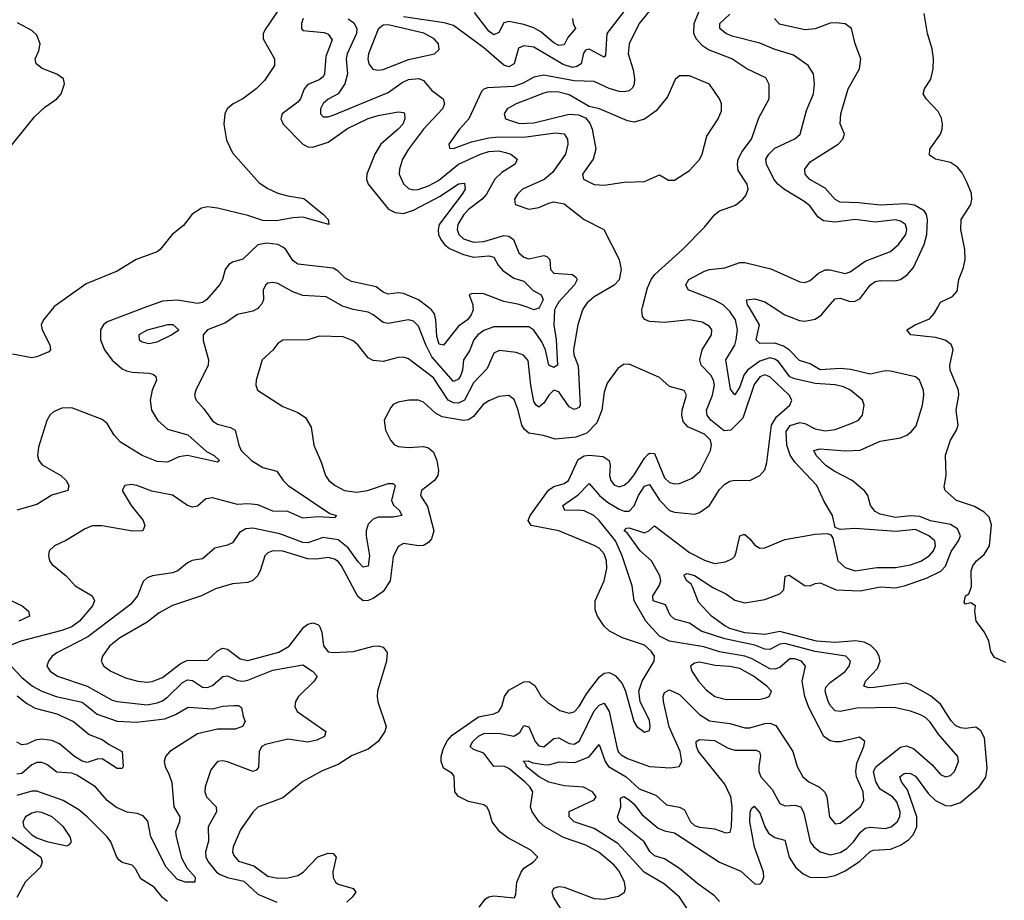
# Model space of a CAD drawing. Header units: inches. Extents: x 1552611 to 1694776, y 811966 to 917215.
# Tile 526 of 549: x 1663962 to 1667884, y 907638 to 911146. Entities that reach past the tile are written whole.
import ezdxf

# ---------------------------------------------------------------- set-up
doc = ezdxf.new("R2010")
doc.units = ezdxf.units.IN
doc.header["$MEASUREMENT"] = 0
doc.layers.add('B6960', color=7, linetype='Continuous')
doc.layers.add('B6961', color=7, linetype='Continuous')

msp = doc.modelspace()

# ---------------------------------------------------------------- linework, layer by layer
at = {"layer": 'B6960', "color": 5}
for points, elevation in [([(1664914.1, 910000), (1664910, 909995.6), (1664890, 909984.6), (1664830, 909970.8), (1664781.9, 909938.1), (1664710.5, 909910), (1664692.4, 909890), (1664692.1, 909867.9), (1664713.4, 909790), (1664712.2, 909770), (1664663.2, 909670), (1664658.3, 909650), (1664660.7, 909640.7), (1664664.2, 909630), (1664695.8, 909595.8), (1664730, 909547.2), (1664750, 909534.7), (1664801.1, 909521.1), (1664819.6, 909510), (1664834.3, 909450), (1664844.1, 909430), (1664885.1, 909390), (1664930, 909362.3), (1664986.6, 909346.6), (1665010.8, 909310), (1665030.9, 909290), (1665197.8, 909177.8), (1665223, 909170), (1665218.3, 909161.7), (1665150, 909165.1), (1665090, 909160.4), (1665030, 909186.1), (1664970, 909187.9), (1664910, 909213), (1664870, 909216.8), (1664830, 909214.3), (1664730, 909241.5), (1664703, 909237), (1664670, 909208.3), (1664650, 909203.5), (1664630, 909210.9), (1664570, 909252.1), (1664487.5, 909267.5), (1664428.7, 909290), (1664406.1, 909293.9), (1664381, 909290), (1664370.5, 909270), (1664406.4, 909210), (1664453.8, 909150), (1664460.3, 909130), (1664452.7, 909110), (1664411.6, 909108.4), (1664290, 909129.2), (1664251, 909129), (1664222, 909118), (1664147.8, 909072.2), (1664100.5, 909050), (1664079.5, 909030), (1664076, 909010), (1664081.1, 908990), (1664090, 908977.1), (1664146.4, 908930), (1664183.1, 908890), (1664250.1, 908850.1), (1664259.7, 908830), (1664251.8, 908810), (1664200.4, 908750), (1664170, 908727.3), (1664130, 908711.7), (1663966.3, 908670), (1663916.9, 908650)], 740), ([(1664097.1, 910000), (1664056.3, 909950), (1664047.7, 909930), (1664050.9, 909910), (1664082, 909850), (1664084, 909830), (1664077.3, 909822.7), (1664030, 909802.4), (1664010, 909799.1), (1663932.8, 909812.8)], 680), ([(1664464.7, 910000), (1664310, 909941.4), (1664295.5, 909930), (1664283.5, 909910), (1664283.1, 909870), (1664299.4, 909830), (1664330, 909788.8), (1664370, 909754.1), (1664386.7, 909746.7), (1664410, 909741.3), (1664477.6, 909737.6), (1664493.8, 909733.8), (1664504.4, 909724.4), (1664506.4, 909710), (1664489.5, 909670), (1664481.2, 909630), (1664487.1, 909590), (1664510.1, 909550), (1664550, 909513.8), (1664631.4, 909491.4), (1664706, 909426), (1664737, 909410), (1664757.8, 909390), (1664750, 909382.7), (1664630, 909409.3), (1664596.1, 909403.9), (1664550, 909382.9), (1664510, 909385), (1664450, 909409.4), (1664362.7, 909462.7), (1664337.7, 909490), (1664310, 909536.8), (1664290, 909552.7), (1664170, 909599.5), (1664130, 909598.4), (1664096.9, 909583.1), (1664081.7, 909570), (1664070, 909549.5), (1664036.7, 909443.3), (1664032.9, 909410), (1664037.8, 909390), (1664051.7, 909371.7), (1664125.3, 909330), (1664147.4, 909310), (1664158, 909290), (1664153, 909270), (1664090, 909251.4), (1664030, 909214.6), (1663950, 909192.3)], 720), ([(1666210.6, 910000), (1666204.3, 909990), (1666184.8, 909930), (1666167.2, 909830), (1666169.7, 909810), (1666186.5, 909766.5), (1666194.1, 909610), (1666190, 909600.3), (1666170, 909592.1), (1666150, 909603.6), (1666110, 909662.7), (1666090, 909669.9), (1666070, 909649.8), (1666050, 909617.5), (1666030, 909602.4), (1666019.3, 909610), (1666010, 909624.7), (1665997.8, 909690), (1665987.8, 909787.8), (1665969.3, 909809.3), (1665939.3, 909819.3), (1665872.9, 909827.2), (1665850, 909817.1), (1665823.7, 909756.3), (1665770, 909699.3), (1665733, 909630), (1665710, 909618.3), (1665690, 909618.7), (1665668, 909630), (1665610, 909719.2), (1665510, 909795), (1665490, 909800.7), (1665470, 909799.8), (1665410, 909784.1), (1665370, 909788.1), (1665350, 909798.5), (1665310, 909848.9), (1665290, 909866), (1665250, 909881.9), (1665155.5, 909884.5), (1665109.3, 909870.7), (1665010, 909868.3), (1664990, 909855.1), (1664970, 909829.6), (1664927.8, 909790), (1664903.6, 909710), (1664902.3, 909690), (1664908.7, 909670), (1665010, 909604.6), (1665070, 909580.3), (1665100.3, 909560.3), (1665122.4, 909522.4), (1665133.4, 909450), (1665163, 909383), (1665179.6, 909330), (1665193.1, 909310), (1665218, 909290), (1665255.5, 909270), (1665303.3, 909263.3), (1665347.6, 909270), (1665430, 909298.1), (1665450, 909297.7), (1665458, 909290), (1665442.4, 909230), (1665451.1, 909211.1), (1665474.7, 909190), (1665484.4, 909170), (1665450, 909163.4), (1665390, 909163.5), (1665370, 909155.9), (1665350, 909135.4), (1665342.1, 909110), (1665341.5, 909090), (1665355.5, 909010), (1665350, 908968.8), (1665330, 908965), (1665310, 908985.6), (1665270, 909041.3), (1665230, 909073.1), (1665170, 909083), (1665110, 909061.5), (1665090, 909063.3), (1664997.9, 909097.9), (1664890, 909119.5), (1664862.8, 909117.2), (1664836.9, 909103.1), (1664810, 909061.4), (1664790, 909051.9), (1664739.1, 909040.9), (1664690, 908997.3), (1664648.2, 908991.8), (1664630, 908982.4), (1664591.5, 908950), (1664570, 908941.7), (1664490.2, 908929.8), (1664470, 908922.6), (1664453.1, 908906.9), (1664430.9, 908850), (1664403.6, 908816.4), (1664232.8, 908687.2), (1664110, 908623), (1664091, 908610), (1664076, 908590), (1664070.2, 908570), (1664082.9, 908550), (1664112.3, 908530), (1664230, 908490.5), (1664330, 908435.3), (1664350, 908429.3), (1664470, 908415.8), (1664510, 908423.8), (1664530, 908432.8), (1664551.6, 908448.4), (1664610, 908505.5), (1664630, 908515.3), (1664650, 908513.2), (1664690, 908486.9), (1664710, 908485.6), (1664730, 908493.8), (1664770.9, 908529.1), (1664790, 908531.7), (1664830, 908512.9), (1664850, 908510.9), (1664870, 908514.6), (1664970, 908554.2), (1665090, 908576), (1665128, 908550), (1665146.5, 908530), (1665134.7, 908510), (1665072.4, 908450), (1665060.5, 908430), (1665058, 908410), (1665066.7, 908390), (1665180.9, 908310), (1665176, 908290), (1665145, 908275), (1665110, 908267.5), (1665030, 908279.7), (1664941.3, 908258.7), (1664926, 908250), (1664916.3, 908230), (1664912.8, 908167.2), (1664904.3, 908155.7), (1664890, 908150.8), (1664790, 908188.9), (1664770, 908193.1), (1664750, 908191.1), (1664722.8, 908157.2), (1664700.2, 908090), (1664699.7, 908070), (1664706, 908050), (1664743.8, 908010), (1664746.1, 907990), (1664712, 907930), (1664713.4, 907873.4), (1664702.1, 907830), (1664702.9, 907810), (1664713.3, 907790), (1664745.8, 907750), (1664760.3, 907740.3), (1664789, 907729), (1664854.4, 907714.4), (1664910, 907661.5), (1664986.7, 907630)], 760), ([(1666098.1, 910000), (1666092.7, 909990), (1666089, 909930), (1666098.8, 909870), (1666103.9, 909770), (1666090, 909760.6), (1666069.2, 909769.2), (1666056.6, 909830), (1666041.7, 909861.7), (1666010, 909908.7), (1665990, 909922.6), (1665850, 909921.8), (1665810, 909908.1), (1665787.2, 909890), (1665771.4, 909870), (1665754.1, 909825.9), (1665729, 909791), (1665725.7, 909750), (1665718.8, 909730), (1665710, 909713.2), (1665690, 909704.9), (1665603.1, 909803.1), (1665579.2, 909850), (1665550, 909924.5), (1665530, 909944.8), (1665510, 909949.8), (1665430, 909935.7), (1665410, 909938.8), (1665370, 909970.5), (1665350, 909980.2), (1665290, 909990.5), (1665261.1, 910000)], 740), ([(1665767.3, 910000), (1665767.5, 909990), (1665760.4, 909970), (1665746.2, 909950), (1665710, 909924.5), (1665650, 909848.9), (1665632.5, 909852.5), (1665622.9, 909882.9), (1665619.6, 909950), (1665613.6, 909973.6), (1665602.5, 909990), (1665589.4, 910000)], 720), ([(1666177.4, 907510), (1666088.7, 907650), (1666082.3, 907670), (1666090, 907685.3), (1666110, 907692.7), (1666130, 907689.5), (1666250, 907644.8), (1666290, 907641.5), (1666346.6, 907653.4), (1666370.9, 907670), (1666375.1, 907684.9), (1666371.1, 907710), (1666350, 907753), (1666330, 907777.2), (1666270, 907827.6), (1666217.5, 907857.5), (1666128.1, 907888.1), (1666054, 907930), (1666031, 907950), (1666002.8, 907990), (1665997.1, 908010), (1666005.6, 908070), (1665993.9, 908090), (1665973.3, 908110), (1665910, 908163), (1665890, 908172.4), (1665850, 908171), (1665810, 908223.5), (1665770, 908238.8), (1665756.5, 908250), (1665767.1, 908270), (1665790, 908291.3), (1665810, 908301.6), (1665870, 908303.9), (1665930, 908291.5), (1665953.6, 908306.4), (1665970, 908333.4), (1665990, 908328.1), (1666014.8, 908270), (1666030, 908252.5), (1666050, 908248.7), (1666090, 908282.5), (1666110, 908285), (1666150, 908262.2), (1666170, 908259.8), (1666190, 908271.5), (1666197.2, 908282.8), (1666250, 908392.2), (1666270, 908415.3), (1666290, 908422.5), (1666310, 908390.2), (1666342.2, 908242.2), (1666347.4, 908227.4), (1666357.1, 908217.1), (1666382.6, 908202.6), (1666470, 908170.6), (1666554.2, 908165.8), (1666589.3, 908170), (1666599.4, 908190), (1666592.9, 908230), (1666549.1, 908329.1), (1666525.7, 908430), (1666524.5, 908450), (1666530, 908465.7), (1666550, 908476.1), (1666590, 908457.6), (1666670, 908377.1), (1666710, 908353), (1666790, 908341.6), (1666850, 908324.7), (1666870, 908325.1), (1666930, 908342.2), (1666950, 908343.3), (1666973.4, 908333.4), (1667041.1, 908230), (1667058.7, 908170), (1667081.3, 908130), (1667105.4, 908110), (1667148.2, 908088.2), (1667168.8, 908068.8), (1667177.1, 908050), (1667187.5, 907970), (1667210, 907942.2), (1667230, 907944.3), (1667250, 907959.8), (1667311.4, 908010), (1667325, 908035), (1667321.8, 908070), (1667295.7, 908130), (1667292.4, 908150), (1667296.5, 908183.5), (1667324.2, 908250), (1667328, 908270), (1667307, 908287), (1667231.6, 908268.4), (1667210, 908268.3), (1667190, 908273.3), (1667165.2, 908290), (1667105.2, 908405.2), (1667089.9, 908449.9), (1667078.6, 908510), (1667091.4, 908570), (1667075.4, 908590), (1667050, 908599.7), (1667030, 908599), (1666990, 908565), (1666970, 908558.4), (1666950, 908559.9), (1666879.1, 908599.1), (1666850, 908610), (1666750, 908626.8), (1666687, 908647), (1666550.2, 908670.2), (1666510, 908689.5), (1666456.6, 908750), (1666409.3, 908830), (1666402.1, 908890), (1666362.1, 909010), (1666334.8, 909070), (1666270.3, 909150.3), (1666248.8, 909170), (1666210, 909189), (1666187.7, 909192.3), (1666133.2, 909190), (1666124.7, 909210), (1666186.8, 909253.2), (1666230, 909298), (1666271.6, 909250), (1666303.8, 909223.8), (1666350, 909195.5), (1666370, 909188.1), (1666390, 909188.3), (1666410, 909208.6), (1666426.2, 909250), (1666450, 909287.1), (1666470, 909293.7), (1666510, 909231.8), (1666550, 909190.8), (1666570, 909183.7), (1666650, 909175.5), (1666670, 909182), (1666710, 909210.3), (1666750, 909273.6), (1666770, 909295.9), (1666790, 909307.2), (1666810, 909311.3), (1666870, 909310.3), (1666909.8, 909330.2), (1666930, 909353), (1666938.6, 909381.4), (1666956.9, 909530), (1666975.9, 909564.1), (1667029.9, 909610), (1667037.9, 909630), (1667026.8, 909650), (1666950, 909723.4), (1666930, 909730.7), (1666910, 909723), (1666887.3, 909692.7), (1666841.7, 909558.3), (1666795.1, 909510), (1666768.3, 909508.3), (1666714.7, 909550), (1666699.9, 909570), (1666697.4, 909590), (1666721.8, 909650), (1666729.2, 909690), (1666725.8, 909710), (1666715.1, 909730), (1666677, 909770), (1666670.5, 909790), (1666680.2, 909830), (1666717.4, 909890), (1666718.4, 909910), (1666710, 909923.5), (1666680.3, 909940.3), (1666630, 909949.3), (1666530, 909939.3), (1666470, 909943.6), (1666451.4, 909951.4), (1666442.6, 909962.6), (1666439.6, 909990), (1666442.2, 910000)], 760), ([(1666629.8, 907590), (1666589.8, 907650), (1666530, 907702), (1666449.2, 907749.2), (1666344.2, 907864.2), (1666250, 907923.6), (1666170.7, 907950), (1666150.6, 907970), (1666150, 907991), (1666250, 908037.8), (1666258.2, 908050), (1666243.4, 908070), (1666207.9, 908087.9), (1666130, 908094.1), (1666070, 908108.2), (1666031.6, 908130), (1665979.8, 908170), (1665978.7, 908178.7), (1665967.8, 908192.2), (1665987.2, 908192.8), (1666005.2, 908185.2), (1666050, 908177.9), (1666070, 908177.5), (1666110.7, 908189.3), (1666173.6, 908186.4), (1666230.5, 908209.5), (1666270, 908257.8), (1666294, 908190), (1666307.7, 908170), (1666377.1, 908130), (1666430, 908081.2), (1666495.7, 908055.7), (1666537.8, 908017.8), (1666590, 908008.5), (1666610, 907998), (1666633.5, 907950), (1666650, 907935.3), (1666670, 907928.5), (1666730, 907921.7), (1666774.1, 907905.9), (1666791.4, 907908.6), (1666797.3, 907930), (1666800.1, 908010), (1666794.1, 908050), (1666770, 908100.7), (1666665.2, 908230), (1666657.3, 908250), (1666656.8, 908270), (1666670, 908277.5), (1666730, 908273.5), (1666784.2, 908244.2), (1666810, 908235.5), (1666896.1, 908236.1), (1666908.5, 908228.5), (1666912.4, 908212.4), (1666906, 908170), (1666906.6, 908150), (1666914.6, 908130), (1666959.1, 908079.1), (1666990, 908023.5), (1667010, 908014), (1667050, 908017.1), (1667073.8, 908010), (1667084.8, 907984.8), (1667110.1, 907870), (1667125.3, 907850), (1667150, 907830.1), (1667190, 907818.4), (1667230, 907828.5), (1667256, 907844), (1667283.4, 907870), (1667310.5, 907909.5), (1667330, 907924.4), (1667350, 907928.4), (1667410, 907923.1), (1667432.7, 907930), (1667456.5, 907950), (1667467.6, 907970), (1667468.9, 907990), (1667455.5, 908030), (1667438.8, 908050), (1667390, 908080.6), (1667372.6, 908110), (1667362.7, 908150), (1667373.1, 908170), (1667470, 908247.7), (1667492.9, 908253), (1667522.5, 908242.5), (1667596.6, 908176.6), (1667630, 908139.2), (1667650, 908129.4), (1667670, 908134.3), (1667685.7, 908150), (1667701.5, 908190), (1667699.2, 908210), (1667621.1, 908301.1), (1667590, 908346.5), (1667570, 908365.4), (1667550, 908376.4), (1667510, 908391.6), (1667445.3, 908405.3), (1667297.1, 908402.9), (1667230, 908389.9), (1667210, 908392.2), (1667191.6, 908411.6), (1667182, 908430), (1667170.4, 908470), (1667173.1, 908486.9), (1667190, 908505), (1667250, 908548.4), (1667266.4, 908570), (1667271.3, 908590), (1667252.4, 908610), (1667130, 908628.4), (1667010, 908660.4), (1666990, 908658.4), (1666950, 908636.6), (1666930, 908637.9), (1666890, 908654.5), (1666770, 908679), (1666676, 908710), (1666630, 908741.4), (1666570, 908757.6), (1666553.5, 908773.5), (1666534.6, 908814.6), (1666485.4, 908830), (1666483.9, 908850), (1666509.5, 908890), (1666515.4, 908910), (1666511.6, 908930), (1666478.4, 908990), (1666433, 909030), (1666381.1, 909101.1), (1666369.9, 909110), (1666379.6, 909120.4), (1666390, 909121.6), (1666450, 909101.5), (1666467.6, 909110), (1666490, 909129.2), (1666630, 909022.8), (1666690, 908992.1), (1666730, 908979.7), (1666773.5, 908986.5), (1666800.8, 908999.2), (1666810, 909008.4), (1666815.5, 909024.5), (1666829.8, 909090), (1666845.3, 909094.7), (1666850, 909095.2), (1666870, 909076.9), (1666890, 909052.2), (1666910, 909040.1), (1666930, 909041.3), (1667010, 909075), (1667130, 909096.5), (1667178.7, 909098.7), (1667193.4, 909093.4), (1667200.4, 909080.4), (1667220.7, 908990), (1667250, 908963.2), (1667290, 908949.6), (1667376.7, 908963.3), (1667450, 908963), (1667510, 908973.3), (1667551.7, 908988.3), (1667585, 909010), (1667601.7, 909030), (1667610.4, 909050), (1667607.1, 909070), (1667583.9, 909090), (1667530, 909115.3), (1667453.5, 909106.5), (1667290, 909118.9), (1667230, 909114.5), (1667210, 909122), (1667199.6, 909170), (1667166.2, 909226.1), (1667136.8, 909290), (1667050, 909383), (1667030.7, 909410.7), (1667017.3, 909450), (1667015.4, 909504.6), (1667030.6, 909529.4), (1667070, 909540.5), (1667090, 909536.6), (1667130, 909515.1), (1667170, 909508.4), (1667210, 909513.6), (1667280.9, 909539.1), (1667303.5, 909550), (1667319.7, 909570), (1667326.2, 909610), (1667319.1, 909630), (1667270.8, 909670), (1667243.2, 909683.2), (1667210, 909691.4), (1667130, 909696.6), (1667050, 909714.6), (1667030, 909723.3), (1666983.9, 909783.9), (1666970, 909793.9), (1666950, 909798.7), (1666910, 909785), (1666861, 909750), (1666845.8, 909730), (1666830, 909683.1), (1666810, 909650.9), (1666793.2, 909673.2), (1666774.4, 909790), (1666810, 909849.4), (1666816.1, 909870), (1666821.1, 909910), (1666813.8, 909950), (1666790, 909983.2), (1666773.3, 910000)], 740), ([(1666031.9, 910000), (1666030, 909996.3), (1666010, 909990.4), (1665983.6, 910000)], 720), ([(1666750, 907632.5), (1666730, 907655.6), (1666662.7, 907702.7), (1666590, 907764.4), (1666530, 907802.1), (1666490, 907815.2), (1666472.4, 907832.4), (1666449.4, 907870), (1666349.8, 907950), (1666342.7, 907970), (1666355.8, 908010), (1666355.3, 908044.7), (1666368.4, 908051.6), (1666390, 908038.4), (1666410, 908020.7), (1666440, 907980), (1666505, 907925), (1666530, 907914.7), (1666570, 907906.6), (1666749.5, 907790), (1666833.8, 907753.8), (1666890, 907702.5), (1666910, 907701.9), (1666918.4, 907710), (1666926, 907730), (1666924.3, 907750), (1666888.9, 907848.9), (1666869.6, 907950), (1666871.8, 907988.2), (1666877.1, 908002.9), (1666887.2, 908012.8), (1666910, 907986), (1666929.6, 907930), (1666944.4, 907904.4), (1666970, 907887.2), (1667010, 907877), (1667027.2, 907810), (1667051.8, 907770), (1667082.6, 907742.6), (1667109.6, 907729.6), (1667170, 907728.1), (1667210, 907737), (1667250, 907754.6), (1667307.4, 907792.6), (1667350, 907831.8), (1667362.3, 907837.7), (1667430, 907841.8), (1667470, 907856.7), (1667502, 907878), (1667521.5, 907898.5), (1667535.3, 907930), (1667536.1, 907970), (1667497.7, 908077.7), (1667474.7, 908110), (1667468.1, 908130), (1667480.4, 908139.6), (1667490, 908144.6), (1667510, 908142.2), (1667530, 908132), (1667581.9, 908061.9), (1667610, 908035.3), (1667650, 908015.5), (1667670, 908013.8), (1667710, 908026.5), (1667783.6, 908090), (1667810, 908127.9), (1667815.5, 908164.5), (1667804.8, 908284.8), (1667790, 908313), (1667770, 908327), (1667730, 908322), (1667710, 908324.4), (1667690, 908334.3), (1667672, 908352), (1667630, 908419), (1667590, 908452.7), (1667510, 908496.8), (1667490, 908502), (1667365.1, 908485.1), (1667344.4, 908484.4), (1667323.9, 908490), (1667331.4, 908510), (1667378.6, 908561.4), (1667389.4, 908590), (1667385.6, 908610), (1667374.8, 908630), (1667352.5, 908652.5), (1667325.2, 908665.2), (1667291.6, 908671.6), (1667210, 908664), (1667136.3, 908670), (1666990, 908708.5), (1666930, 908696.5), (1666850, 908703.5), (1666790, 908720.1), (1666770, 908730.3), (1666718.2, 908770), (1666665.3, 908825.3), (1666643.6, 908883.6), (1666636.3, 908896.3), (1666619.8, 908910), (1666609.2, 908930), (1666610, 908936), (1666620.5, 908939.5), (1666650, 908931.6), (1666723.1, 908883.1), (1666777, 908857), (1666810, 908832.8), (1666850, 908822.7), (1666930, 908836.3), (1666990, 908858.5), (1667006.2, 908873.8), (1667011.1, 908928.9), (1667027.3, 908932.7), (1667090, 908891.6), (1667110, 908890.2), (1667130, 908900.2), (1667150, 908902.1), (1667214.4, 908874.4), (1667309.9, 908870.1), (1667390, 908886.3), (1667450, 908882.8), (1667490, 908891.5), (1667577.3, 908922.7), (1667630.9, 908949.1), (1667650, 908969), (1667672.6, 909027.4), (1667701.5, 909070), (1667709, 909090), (1667697.6, 909117.6), (1667670, 909134.9), (1667590, 909149.1), (1667547, 909167), (1667510, 909169.1), (1667450, 909162.1), (1667390, 909176.2), (1667370, 909186.1), (1667350.4, 909210), (1667340.6, 909250), (1667327.9, 909267.9), (1667277.9, 909310), (1667206.8, 909346.8), (1667172.9, 909370), (1667133.9, 909410), (1667125.8, 909430), (1667150, 909436.2), (1667250, 909428), (1667310, 909431), (1667390, 909466.4), (1667470, 909480.1), (1667495.1, 909490), (1667514.9, 909505.1), (1667532.4, 909527.6), (1667557.5, 909610), (1667563.8, 909650), (1667562.1, 909670), (1667545.6, 909710), (1667530, 909722.3), (1667430, 909745.6), (1667410, 909746.6), (1667350, 909733.6), (1667272.5, 909752.5), (1667230, 909755.5), (1667150, 909750.8), (1667110, 909775.3), (1667067.9, 909787.9), (1667028.8, 909828.8), (1667004.8, 909844.8), (1666970, 909857.1), (1666910, 909855), (1666895.7, 909870), (1666908.8, 909930), (1666867, 910000)], 720), ([(1666963.7, 910000), (1667010, 909969.5), (1667067.6, 909947.6), (1667090, 909945.2), (1667130, 909952.3), (1667156.3, 909970), (1667181.6, 910000)], 720), ([(1667890, 908585.2), (1667845.4, 908605.4), (1667830, 908628.7), (1667821.8, 908670), (1667805.5, 908705.5), (1667772.3, 908750), (1667766, 908790), (1667769.2, 908810), (1667750, 908822), (1667730, 908817), (1667724.2, 908824.2), (1667729.9, 908850), (1667742, 908858), (1667753.2, 908886.8), (1667752.4, 908950), (1667758.7, 908970), (1667773.2, 908990), (1667804.3, 909015.7), (1667824.4, 909050), (1667832.9, 909132.9), (1667823.2, 909163.2), (1667804, 909184), (1667765.8, 909205.8), (1667694, 909230), (1667648.7, 909270), (1667644.4, 909284.4), (1667652.4, 909330), (1667650, 909410.2), (1667669.1, 909470), (1667693.5, 909510), (1667699.9, 909530), (1667692.1, 909590), (1667702.4, 909650), (1667701.5, 909670), (1667667.9, 909750), (1667667.2, 909770), (1667680.1, 909830), (1667678, 909838), (1667671.7, 909851.7), (1667648.5, 909868.5), (1667610, 909879.3), (1667512, 909890), (1667496.2, 909910), (1667528.3, 909930), (1667586.3, 909953.7), (1667605, 909975), (1667618.9, 910000)], 680), ([(1665792, 907610), (1665816.7, 907643.3), (1665830, 907651.6), (1665850, 907654.9), (1665933, 907647), (1665938.3, 907661.7), (1665942.2, 907710), (1665959.2, 907750), (1665970, 907765.4), (1666007.6, 907790), (1666025.1, 907810), (1665997.9, 907837.9), (1665906.7, 907886.7), (1665874.3, 907910), (1665844.4, 907950), (1665832.1, 907992.1), (1665822, 908010), (1665810, 908017.4), (1665750, 908030.8), (1665710, 908051.1), (1665694.5, 908070), (1665692.7, 908132.7), (1665683.7, 908143.7), (1665650, 908164), (1665640.1, 908190), (1665640.7, 908210), (1665650, 908243.8), (1665666.3, 908273.7), (1665684.6, 908295.4), (1665790, 908368.5), (1665850, 908380.1), (1665869.9, 908390.1), (1665882.9, 908410), (1665893.3, 908450), (1665910, 908474), (1665970, 908507.8), (1665990, 908508.8), (1666013.5, 908493.5), (1666039.6, 908450), (1666065.7, 908425.7), (1666113, 908393), (1666150, 908382.7), (1666170, 908388.4), (1666190, 908410.2), (1666220.2, 908459.8), (1666271.7, 908528.3), (1666290, 908542.8), (1666310, 908544.7), (1666333.3, 908533.3), (1666361.4, 908501.4), (1666374.7, 908470), (1666408, 908350), (1666420.7, 908330), (1666450, 908306.9), (1666470, 908314), (1666473.3, 908330), (1666470, 908354), (1666433.3, 908430), (1666428.4, 908470), (1666441.5, 908510), (1666489.8, 908590), (1666491, 908610), (1666477.8, 908630), (1666450, 908653.9), (1666362.8, 908682.8), (1666311.6, 908710), (1666289.7, 908730), (1666263.5, 908770), (1666254.6, 908794.6), (1666254.7, 908830), (1666290, 908910.4), (1666300.9, 908959.1), (1666299.7, 908990), (1666290, 909017.7), (1666270, 909039.9), (1666250, 909051.1), (1666109.6, 909110), (1665999.7, 909130), (1665987.7, 909150), (1665995.7, 909170), (1666068, 909272), (1666090, 909286.5), (1666130, 909298.6), (1666148.2, 909310), (1666186.6, 909393.4), (1666210, 909407.9), (1666230, 909410.7), (1666285.4, 909405.4), (1666309.4, 909390), (1666314.2, 909370), (1666311.3, 909330), (1666316.1, 909310), (1666330, 909292.1), (1666350, 909285.3), (1666370, 909290.8), (1666390, 909307.7), (1666410, 909332.7), (1666450, 909399.2), (1666465.2, 909414.8), (1666470, 909419), (1666490, 909417.9), (1666530, 909320.8), (1666550, 909302.3), (1666570, 909296.8), (1666590, 909297.8), (1666641, 909319), (1666672.5, 909347.5), (1666713.2, 909430), (1666717.5, 909450), (1666712.9, 909470), (1666690, 909494.5), (1666623.2, 909523.2), (1666604.9, 909544.9), (1666599.5, 909570), (1666601.1, 909590), (1666617.3, 909650), (1666608, 909668), (1666550, 909684.2), (1666510, 909719.7), (1666390, 909773.6), (1666367.5, 909772.5), (1666343.9, 909756.1), (1666302, 909698), (1666290, 909662), (1666280.4, 909590), (1666261, 909539), (1666221.6, 909498.4), (1666177.7, 909482.3), (1666094.6, 909474.6), (1666048.5, 909488.5), (1665990, 909499.1), (1665972.8, 909512.8), (1665962.2, 909530), (1665948, 909590), (1665932, 909632), (1665910, 909647.9), (1665870, 909644.3), (1665830, 909627.6), (1665807.8, 909612.2), (1665770, 909565.1), (1665750, 909552.1), (1665730, 909549), (1665644, 909564), (1665618.3, 909578.3), (1665570, 909621.4), (1665550, 909629.8), (1665512, 909630), (1665470, 909622.4), (1665450, 909612.3), (1665439.9, 909600.1), (1665414, 909550), (1665418.3, 909510), (1665438.3, 909470), (1665453.6, 909453.6), (1665470, 909444.9), (1665510, 909441.4), (1665570, 909445.3), (1665590, 909440.2), (1665610, 909422.6), (1665623, 909390), (1665630.1, 909350.1), (1665627.5, 909330), (1665613.6, 909310), (1665562.5, 909270), (1665558.5, 909250), (1665586.7, 909206.7), (1665611.3, 909110), (1665602.3, 909077.7), (1665590, 909062.7), (1665570, 909051.3), (1665549.9, 909049.9), (1665490, 909059.2), (1665470, 909047.6), (1665450, 909006), (1665437.1, 908910), (1665410, 908867.8), (1665370, 908839.9), (1665350, 908831.9), (1665330, 908830.6), (1665308.2, 908848.2), (1665244.1, 908970), (1665230, 908987.5), (1665216, 908996), (1665190, 909003.5), (1665143.8, 908996.2), (1665110, 908997.7), (1665010, 909028.2), (1664970.1, 909029.9), (1664950, 909022.2), (1664937.8, 909010), (1664919.5, 908950), (1664908.5, 908930), (1664890, 908911.5), (1664870, 908903.9), (1664810, 908898.5), (1664741.3, 908878.7), (1664685.7, 908850), (1664570, 908812.5), (1664517, 908783), (1664470, 908745.1), (1664358.7, 908681.3), (1664320.1, 908650), (1664291, 908610), (1664286.4, 908590), (1664296.5, 908570), (1664324.6, 908550), (1664383.6, 908523.6), (1664433, 908510), (1664470, 908505.9), (1664490, 908509.2), (1664530, 908525.5), (1664601, 908579), (1664627.7, 908592.3), (1664710, 908594.3), (1664750, 908631.6), (1664770, 908641.7), (1664790, 908638.4), (1664839.6, 908599.6), (1664870, 908592.5), (1664993.4, 908626.6), (1665035.7, 908650), (1665094, 908726), (1665110, 908738.1), (1665130, 908743.5), (1665150, 908736.6), (1665155.8, 908730), (1665165.3, 908705.3), (1665171.6, 908651.6), (1665190, 908627.6), (1665210, 908624.3), (1665291.5, 908628.5), (1665370, 908650.1), (1665390, 908650.9), (1665410, 908645.3), (1665425.1, 908625.1), (1665423.2, 908590), (1665387.4, 908470), (1665386, 908450), (1665387.8, 908427.8), (1665421.3, 908330), (1665416.6, 908310), (1665389.5, 908270), (1665350, 908240.1), (1665286.2, 908213.8), (1665230, 908178.4), (1665167, 908153), (1665089.7, 908110.3), (1665010, 908045.9), (1664910, 908008.2), (1664891, 907989), (1664841.7, 907918.3), (1664812.1, 907850), (1664810.1, 907830), (1664815.4, 907815.4), (1664833.6, 907793.6), (1664894.2, 907774.2), (1664950, 907733.7), (1664990, 907725.4), (1665030, 907726.4), (1665070, 907736.8), (1665091, 907749), (1665150, 907811), (1665190, 907825.7), (1665210, 907824), (1665222.4, 907810), (1665208.5, 907751.5), (1665210, 907728.4), (1665220.2, 907710), (1665230, 907702.3), (1665290, 907684.4), (1665300.3, 907670), (1665286.4, 907650), (1665264.3, 907630)], 780), ([(1663890, 908848.5), (1663971.8, 908810), (1663996.5, 908790), (1664001.3, 908770), (1663958.4, 908750)], 720), ([(1663927.3, 908570), (1663970, 908525.2), (1664013.1, 908490), (1664050.1, 908470.1), (1664107.1, 908450), (1664210, 908427.4), (1664270, 908379), (1664350, 908351.8), (1664427.7, 908347.7), (1664539.5, 908360.5), (1664582.8, 908377.2), (1664633.3, 908406.7), (1664730, 908400.1), (1664770.9, 908410.9), (1664814.2, 908414.2), (1664833.2, 908413.2), (1664845.8, 908405.9), (1664851.9, 908370), (1664860.3, 908350), (1664848.7, 908330), (1664820.3, 908319.7), (1664750, 908318.9), (1664670, 908300.7), (1664560.2, 908230), (1664542.5, 908210), (1664537.8, 908190), (1664540.9, 908170), (1664557.8, 908137.8), (1664567.2, 908107.2), (1664575.7, 908010), (1664600.1, 907970), (1664598.2, 907950), (1664582.6, 907910), (1664585.1, 907890), (1664606.2, 907806.2), (1664627.3, 907767.3), (1664660.2, 907730), (1664659.1, 907710), (1664622.7, 907710), (1664590, 907720.5), (1664545.3, 907770), (1664483.7, 907890), (1664472.2, 907952.2), (1664453.8, 907973.8), (1664430, 907983), (1664390, 907988.3), (1664347.1, 908007.1), (1664310, 908034.7), (1664263.4, 908090), (1664190, 908136), (1664170, 908144.5), (1664110, 908148.2), (1664070, 908178.3), (1664050, 908186.5), (1664030, 908186.3), (1664010, 908177.3), (1663970, 908143.2), (1663950, 908140.2)], 740), ([(1663951.5, 908451.5), (1663990, 908422), (1664023.6, 908403.6), (1664110, 908380.9), (1664176.1, 908350), (1664238.4, 908298.4), (1664290, 908277.6), (1664317.7, 908257.7), (1664370.2, 908230.2), (1664373.6, 908170), (1664370, 908162), (1664350, 908163.1), (1664290, 908201.3), (1664270, 908199.5), (1664230, 908185.9), (1664210, 908192.1), (1664180.2, 908210), (1664120.2, 908260.2), (1664090, 908274.6), (1664050, 908279.9), (1664025, 908275), (1663990, 908259.4), (1663970, 908257), (1663950, 908266.9)], 720), ([(1664550, 907633.1), (1664530, 907648.6), (1664497.3, 907690), (1664443.7, 907723.7), (1664422.6, 907762.6), (1664410, 907776.9), (1664370, 907788.3), (1664357.5, 907797.5), (1664348.9, 907808.9), (1664325, 907870), (1664310.8, 907890), (1664230, 907970.6), (1664197.4, 907997.4), (1664134.8, 908034.8), (1664030, 908072.4), (1664010, 908072.7), (1663950, 908054.5)], 760), ([(1663901, 907910), (1664046.1, 907810), (1664051.8, 907790), (1664044.1, 907770), (1663983.6, 907710), (1663951, 907649)], 760)]:
    msp.add_lwpolyline(points, dxfattribs=dict(at, elevation=elevation))
for points, elevation in [([(1664550, 909930.6), (1664470, 909908.3), (1664436.4, 909890), (1664437.1, 909870), (1664450, 909862.3), (1664476.3, 909856.3), (1664510, 909862.6), (1664566.6, 909890), (1664596, 909910), (1664573.2, 909930)], 740), ([(1666670, 908585.7), (1666650, 908581.7), (1666634, 908570), (1666639.7, 908550), (1666665.9, 908510), (1666695.9, 908475.9), (1666730.3, 908450), (1666777.7, 908437.7), (1666910, 908439.3), (1666930, 908443.2), (1666947, 908450), (1666956.3, 908470), (1666937.7, 908490), (1666885.2, 908530), (1666830, 908561.4), (1666790, 908569.5), (1666732.3, 908572.3)], 780), ([(1664030, 907989.9), (1664010, 907985.2), (1663984.3, 907970), (1663974.3, 907950), (1663978.3, 907930), (1664010, 907899), (1664030, 907886.5), (1664070, 907871.9), (1664150, 907854), (1664160.8, 907859.2), (1664168.3, 907870), (1664163.4, 907890), (1664136.7, 907930), (1664090.5, 907970), (1664050, 907987.2)], 780)]:
    msp.add_lwpolyline(points, close=True, dxfattribs=dict(at, elevation=elevation))
at = {"layer": 'B6961', "color": 5}
for points, elevation in [([(1665036.1, 911250), (1664942.2, 911110), (1664931.5, 911090), (1664931.3, 911070), (1664976.7, 910990), (1664976.4, 910963.6), (1664936.3, 910903.7), (1664903.3, 910870), (1664850, 910830.4), (1664811.9, 910810), (1664788.5, 910790), (1664779.3, 910770), (1664774.9, 910730), (1664785.8, 910665.7), (1664810, 910615.5), (1664915.2, 910495.2), (1664950, 910472.8), (1664990, 910454.7), (1665030, 910443.3), (1665093.4, 910433.4), (1665171.3, 910370), (1665190.2, 910350), (1665193, 910330), (1665090, 910358.3), (1665050, 910356.1), (1664984.1, 910344.1), (1664930, 910345), (1664870, 910366), (1664750, 910395.4), (1664710, 910399.9), (1664685.5, 910394.5), (1664649.2, 910370.8), (1664614.4, 910325.6), (1664568.6, 910290), (1664521.8, 910230), (1664510, 910221.1), (1664426.3, 910190), (1664350, 910143.4), (1664226.4, 910093.6), (1664098.4, 910001.6), (1664097.1, 910000)], 680), ([(1666494.8, 911210), (1666428.8, 911130), (1666390.1, 911050), (1666385.5, 911010), (1666405.4, 910945.5), (1666411.3, 910910), (1666410.1, 910890), (1666403.9, 910876.1), (1666390, 910862.4), (1666370, 910858.1), (1666350, 910860.2), (1666310, 910871.3), (1666250, 910899.9), (1666170, 910901.8), (1666050, 910924), (1666010, 910917.2), (1665966.8, 910893.2), (1665930, 910879.7), (1665825.6, 910874.4), (1665810.9, 910869.1), (1665800.9, 910859), (1665750.3, 910750.3), (1665713.1, 910710), (1665671.8, 910650), (1665674, 910634), (1665690, 910633.1), (1665761.2, 910658.8), (1665830, 910675.5), (1665870, 910679.1), (1665970, 910677.6), (1666095.1, 910695.1), (1666130.4, 910690.4), (1666144.1, 910670), (1666145.7, 910650), (1666136, 910610), (1666083.7, 910536.3), (1666051.1, 910508.9), (1665965.2, 910470), (1665944.3, 910450), (1665933, 910430), (1665936, 910410), (1665990, 910391.3), (1666030, 910397.4), (1666070, 910415.3), (1666090, 910419.4), (1666130, 910412.4), (1666210, 910350.2), (1666288.5, 910310), (1666350.3, 910190), (1666357.6, 910150), (1666350, 910109.7), (1666330, 910087.6), (1666250, 910041.8), (1666222, 910018), (1666210.6, 910000)], 760), ([(1666442.2, 910000), (1666462.1, 910077.9), (1666476.6, 910110), (1666492.2, 910130), (1666602.5, 910230), (1666690, 910319.5), (1666731.1, 910370), (1666750, 910383.9), (1666812.7, 910407.3), (1666842.9, 910430), (1666854.7, 910445.3), (1666863.1, 910470), (1666859.3, 910490), (1666824.3, 910544.3), (1666820.9, 910570), (1666823.7, 910590), (1666839.9, 910620.1), (1666876.9, 910670), (1666905.6, 910754.4), (1666947.6, 910830), (1666947.8, 910887.8), (1666933.5, 910913.5), (1666858.7, 910950), (1666799.2, 910990), (1666705.6, 911025.6), (1666682.1, 911042.1), (1666657.1, 911070), (1666647.7, 911090), (1666648.8, 911130), (1666688.1, 911230)], 760), ([(1666378.2, 911190), (1666300.3, 911090), (1666295.3, 911004.7), (1666290, 910996.8), (1666230, 911028.5), (1666215.8, 911024.2), (1666207.6, 911012.4), (1666197.8, 910970), (1666181.3, 910958.7), (1666164.3, 910955.7), (1666127.3, 910967.3), (1666010, 911035.8), (1665970, 911041.9), (1665948.2, 911031.8), (1665931.5, 910970), (1665910, 910957.9), (1665890, 910964.8), (1665810, 911033.2), (1665690, 911122.3), (1665652.6, 911132.6), (1665490, 911156.6)], 740), ([(1666163.2, 911150), (1666166, 911130), (1666175.8, 911110), (1666145.6, 911074.4), (1666130, 911045.8), (1666110, 911042.6), (1666090, 911052.9), (1666037.1, 911097.1), (1666010, 911113.7), (1665970, 911126.9), (1665910, 911139), (1665890, 911133.4), (1665870, 911094), (1665850, 911085.2), (1665830, 911100.4), (1665774.1, 911174.1)], 720), ([(1666773.3, 910000), (1666763.4, 910010), (1666730, 910028.7), (1666625.1, 910070), (1666615.1, 910090), (1666627.1, 910110), (1666690, 910143.5), (1666710, 910150.1), (1666770, 910156.8), (1666830, 910178.2), (1666850, 910178.2), (1666953.4, 910153.4), (1667070, 910100.9), (1667090, 910099), (1667110, 910106.5), (1667144.1, 910136), (1667170, 910149.4), (1667190, 910149.5), (1667250, 910135), (1667270, 910141.7), (1667330, 910183.5), (1667430, 910221.5), (1667463, 910250), (1667491.6, 910290), (1667495.2, 910310), (1667489.8, 910330), (1667470, 910342.8), (1667450, 910347.7), (1667370, 910338.5), (1667289.2, 910349.2), (1667210, 910338.6), (1667164.1, 910344.1), (1667140.8, 910360.8), (1667110, 910402.2), (1667090, 910420.6), (1667008.9, 910468.9), (1666982, 910490), (1666966.2, 910510), (1666937, 910570), (1666934.5, 910590), (1666945.4, 910610), (1666970, 910633.4), (1667049.2, 910670.8), (1667070.5, 910689.5), (1667095.8, 910784.2), (1667124.1, 910850), (1667128.5, 910890), (1667123.5, 910930), (1667103.1, 910963.1), (1667044.5, 911004.5), (1666967.7, 911027.7), (1666910, 911052.1), (1666800.1, 911080.1), (1666774.2, 911090), (1666750.7, 911110), (1666750.7, 911130), (1666790, 911168.1)], 740), ([(1667618.9, 910000), (1667630, 910019.9), (1667677.1, 910042.9), (1667696.2, 910063.8), (1667702.4, 910110), (1667721.4, 910158.6), (1667727.8, 910190), (1667726.7, 910230), (1667710.2, 910310.2), (1667711.9, 910350), (1667750.4, 910409.6), (1667755.1, 910430), (1667752.6, 910452.6), (1667736, 910496), (1667715.5, 910535.5), (1667697.6, 910557.6), (1667670, 910576.9), (1667609.3, 910590), (1667586.3, 910606.3), (1667587.1, 910630), (1667629.3, 910690), (1667636.9, 910710), (1667638.1, 910730), (1667633.8, 910753.8), (1667620.5, 910780.5), (1667573.3, 910830), (1667560.3, 910850), (1667566, 910870), (1667591.7, 910908.3), (1667600.5, 910950), (1667602.1, 910990), (1667597.1, 911030), (1667578.5, 911090), (1667565, 911170)], 680), ([(1663910, 910622.2), (1664021.2, 910758.8), (1664062.5, 910797.5), (1664109.7, 910830), (1664127.4, 910850), (1664140.8, 910890), (1664135.6, 910910), (1664110, 910928.7), (1664051.5, 910951.5), (1664027.8, 910970), (1664023, 910990), (1664038.6, 911021.4), (1664043.4, 911050), (1664030, 911084.5), (1664010, 911102.5), (1663953.2, 911133.2)], 680), ([(1665090.6, 911150), (1665083.7, 911130), (1665083.9, 911110), (1665090, 911102.5), (1665174.1, 911094.1), (1665190, 911088.2), (1665206, 911066), (1665181.3, 910998.7), (1665175.8, 910930), (1665170, 910918.4), (1665154.4, 910905.6), (1665110, 910887), (1665094.3, 910870), (1665080.1, 910830), (1665070, 910816.5), (1665007.3, 910770), (1665002.5, 910750), (1665010.9, 910730), (1665089.3, 910649.3), (1665110, 910639.6), (1665130, 910638.2), (1665190, 910658.2), (1665268, 910712), (1665350, 910751.8), (1665390, 910763.7), (1665470, 910778.1), (1665490, 910775.8), (1665494.5, 910770), (1665495.6, 910750), (1665487.5, 910730), (1665470, 910709.4), (1665400.8, 910650), (1665375.8, 910610), (1665345, 910530), (1665342.7, 910510), (1665350.2, 910490), (1665431.1, 910391.1), (1665457.9, 910377.9), (1665490, 910373.9), (1665530, 910386.7), (1665637, 910443), (1665710, 910491.7), (1665733.9, 910493.9), (1665736.4, 910470), (1665724.4, 910450), (1665633.3, 910330), (1665628.2, 910308.1), (1665630.1, 910290), (1665639, 910270), (1665653.3, 910250), (1665673.6, 910233.6), (1665730, 910210.3), (1665770, 910199.4), (1665830, 910204.5), (1665850, 910200.1), (1665868, 910168), (1665886.4, 910146.4), (1665930, 910116.3), (1665970, 910104.4), (1666006.7, 910066.7), (1666039.6, 910050), (1666047, 910030), (1666031.9, 910000)], 720), ([(1665270, 911149.6), (1665292.9, 911132.9), (1665304.3, 911110), (1665303.5, 911090), (1665266.5, 911010), (1665262.6, 910990), (1665267.4, 910930), (1665257.1, 910890), (1665230.1, 910849.9), (1665190, 910829), (1665170, 910811.6), (1665160.6, 910790), (1665159.6, 910770), (1665170, 910758.3), (1665190, 910758.2), (1665210, 910764.8), (1665430, 910855.9), (1665485, 910895), (1665510, 910907.1), (1665551.8, 910911.8), (1665570, 910904), (1665603.6, 910863.6), (1665648.4, 910830), (1665653.7, 910810), (1665645.5, 910790), (1665570.5, 910709.5), (1665510.1, 910630), (1665487.1, 910590), (1665474.3, 910550), (1665474, 910530), (1665490, 910491.3), (1665510, 910472.5), (1665530, 910467.6), (1665549.1, 910469.1), (1665590, 910483.1), (1665630, 910504.5), (1665710, 910569.8), (1665797, 910610), (1665830, 910620.4), (1665870, 910622.6), (1665896.9, 910616.9), (1665918.3, 910610), (1665943.6, 910590), (1665935, 910570), (1665882.7, 910537.3), (1665854.8, 910510), (1665820.6, 910450), (1665804, 910430), (1665750.1, 910390), (1665731.5, 910370), (1665707.2, 910330), (1665704.6, 910310), (1665710.8, 910290), (1665730, 910272.4), (1665770, 910258.9), (1665810, 910262), (1665890, 910285.5), (1665910, 910283.8), (1665928.8, 910270), (1665950, 910216.9), (1665970, 910199.3), (1665990, 910193.5), (1666050, 910206.4), (1666062, 910202), (1666073.5, 910190), (1666076.6, 910150), (1666090, 910135.4), (1666164, 910130), (1666178.7, 910118.7), (1666182.1, 910110), (1666172, 910090), (1666110, 910022.2), (1666098.1, 910000)], 740), ([(1667181.6, 910000), (1667210, 910033.6), (1667230, 910035.8), (1667270, 910023.4), (1667290, 910024.8), (1667310, 910035.1), (1667350, 910087.5), (1667370, 910102.2), (1667390, 910107.2), (1667450, 910105.1), (1667470, 910110.6), (1667498, 910130), (1667521.7, 910158.3), (1667565.1, 910250), (1667574.9, 910290), (1667578.3, 910350), (1667573.5, 910370), (1667564.2, 910384.2), (1667526.7, 910406.7), (1667490, 910411.5), (1667390, 910406.5), (1667304, 910416), (1667230, 910418.2), (1667210, 910429.9), (1667170, 910474.6), (1667108.9, 910508.9), (1667090.4, 910530), (1667089.6, 910550.4), (1667110, 910579.3), (1667221.6, 910650), (1667241.2, 910670), (1667246.8, 910690), (1667230.5, 910730.5), (1667232.8, 910770), (1667261.7, 910870), (1667307.2, 910950), (1667311.8, 910990), (1667289.2, 911049.2), (1667274.6, 911110), (1667250, 911129.2), (1667213.7, 911133.7), (1667190, 911131.1), (1667130, 911109.5), (1667090, 911105.7), (1666988, 911128), (1666968.6, 911150)], 720), ([(1665589.4, 910000), (1665550, 910029.9), (1665490, 910055.1), (1665470, 910057.9), (1665430, 910052.8), (1665410, 910059.5), (1665381.1, 910081.1), (1665283.1, 910103.1), (1665256.7, 910116.7), (1665230, 910143.4), (1665210, 910155.9), (1665070, 910171.6), (1665050, 910185.7), (1665021.5, 910230), (1665010, 910239.9), (1664990, 910250.2), (1664944.9, 910255.1), (1664910, 910248.3), (1664850, 910192.2), (1664810, 910179.9), (1664794.7, 910170), (1664780.2, 910150), (1664769.3, 910110), (1664757.5, 910090), (1664706, 910030), (1664690, 910018.7), (1664670, 910014.8), (1664590, 910028.9), (1664530, 910024.8), (1664464.7, 910000)], 720), ([(1665261.1, 910000), (1665250, 910003.6), (1665182, 910042), (1665090, 910047.5), (1665050, 910061.6), (1664990, 910094.6), (1664970, 910098.8), (1664950, 910095.6), (1664942, 910090), (1664931.5, 910070), (1664932.4, 910030), (1664926.7, 910013.3), (1664914.1, 910000)], 740), ([(1665983.6, 910000), (1665951.7, 910011.6), (1665890, 910023.4), (1665810, 910053.9), (1665764.6, 910055.4), (1665752.2, 910050), (1665767.1, 910010), (1665767.3, 910000)], 720), ([(1666867, 910000), (1666861, 910010), (1666857, 910030), (1666890, 910033.5), (1666930, 910022.1), (1666963.7, 910000)], 720)]:
    msp.add_lwpolyline(points, dxfattribs=dict(at, elevation=elevation))
for points, elevation in [([(1665430, 911124.7), (1665410, 911123.6), (1665390, 911107.2), (1665350.8, 911010), (1665348.5, 910990), (1665352.7, 910970), (1665369.1, 910949.1), (1665390, 910943.9), (1665410, 910947.6), (1665510, 910986.8), (1665614.5, 911010), (1665633.1, 911026.9), (1665629.8, 911050), (1665612.9, 911070), (1665572.1, 911092.1)], 760), ([(1666630, 910921.8), (1666590, 910921.3), (1666572.6, 910907.4), (1666542.1, 910837.9), (1666497.7, 910782.3), (1666450.5, 910749.5), (1666410, 910737.7), (1666383.1, 910743.1), (1666271.5, 910790), (1666230, 910800.3), (1666150, 910846.7), (1666110, 910856.6), (1666070, 910857.7), (1666050, 910853.3), (1665939.1, 910810), (1665904.2, 910790), (1665891.8, 910770), (1665897.3, 910750), (1665952.1, 910732.1), (1666010, 910735.2), (1666150, 910769.3), (1666187.2, 910767.2), (1666215, 910755), (1666232.8, 910732.8), (1666242.3, 910710), (1666256.8, 910630), (1666246.2, 910590), (1666203.5, 910530), (1666208.1, 910510), (1666250, 910488.5), (1666290, 910486.5), (1666370, 910498.9), (1666450, 910500.8), (1666510, 910527.7), (1666546.6, 910506.6), (1666570, 910506.7), (1666630, 910544.9), (1666670.9, 910590), (1666680.9, 910610), (1666698.7, 910681.3), (1666743.5, 910750), (1666756.9, 910783.1), (1666756.8, 910810), (1666749.8, 910830), (1666710, 910888.2)], 780)]:
    msp.add_lwpolyline(points, close=True, dxfattribs=dict(at, elevation=elevation))

doc.saveas('drawing.dxf')
